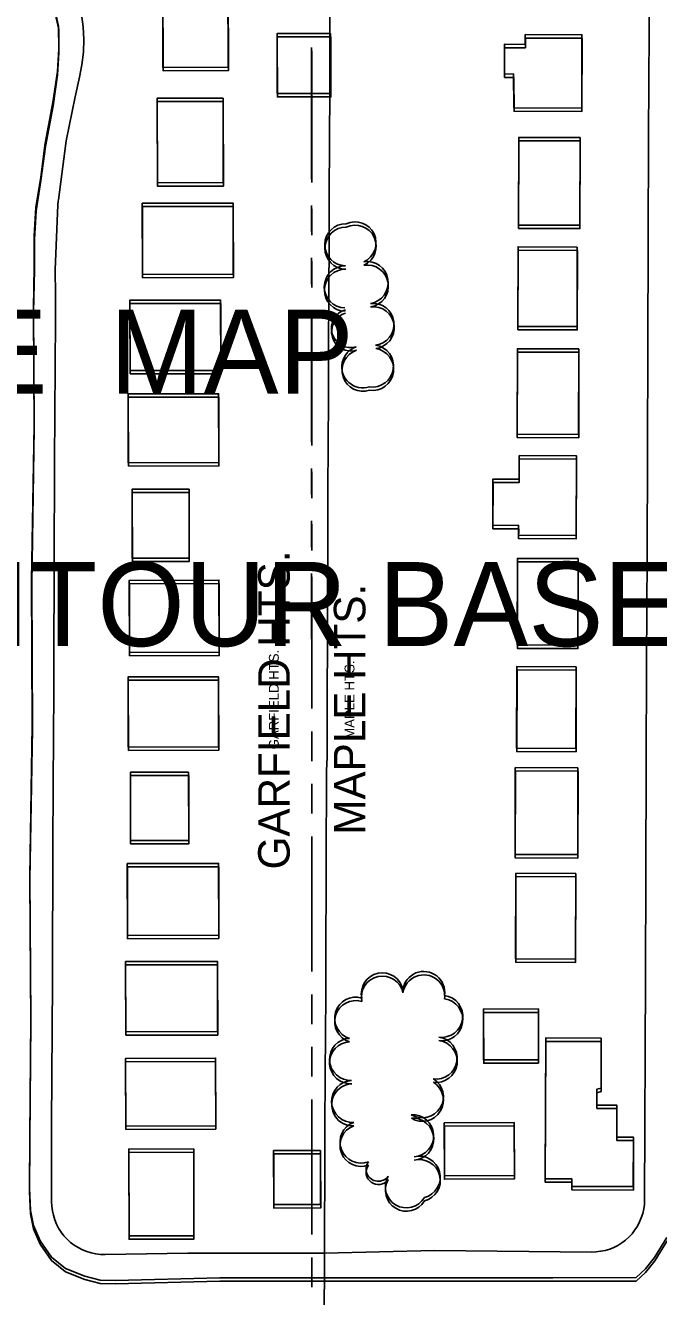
# Model space of a CAD drawing. Extents: x -25029 to 2274964, y -81170 to 687028.
# Drawn here: x 11227 to 11528, y -66277 to -65673 of the extents above; entities that cross this region are included whole.
import ezdxf

# ---------------------------------------------------------------- set-up
doc = ezdxf.new("R2010")
doc.units = 0
for name, color, linetype in [('81911BEA - RW_X_Fee_RW', 7, 'Continuous'), ('BLDG', 7, 'Continuous'), ('DIVISIONS', 7, 'Continuous'), ('DV_X_Corp_Line', 7, 'Continuous'), ('ROAD', 7, 'Continuous'), ('TI_ORTHO_BM', 7, 'Continuous'), ('TI_ORTHO_CBM', 7, 'Continuous'), ('TREES', 7, 'Continuous')]:
    doc.layers.add(name, color=color, linetype=linetype)

msp = doc.modelspace()

# ---------------------------------------------------------------- linework, layer by layer
at = {"layer": '81911BEA - RW_X_Fee_RW'}
for p, q in [((11240.38, -65982.22), (11240.21, -66019.21)), ((11323.91, -66256.85), (11369.16, -66256.81))]:
    msp.add_line(p, q, dxfattribs=at)
for points in [[(11521.45, -66231.45), (11521.85, -66125.65), (11522.04, -66075.65), (11522.23, -66025.65), (11522.42, -65975.65), (11522.62, -65925.65), (11522.81, -65875.65), (11523, -65825.65), (11523.19, -65775.65), (11523.38, -65725.65), (11523.57, -65675.65), (11523.76, -65625.65), (11523.95, -65575.65), (11524.14, -65525.65), (11524.33, -65475.65), (11524.8, -65353.25)], [(11252.57, -65697.97), (11253.8, -65692.08), (11254.51, -65686.1), (11254.71, -65680.08), (11254.39, -65674.07), (11253.56, -65668.11)], [(11252.57, -65697.97), (11250.62, -65707.26), (11246.23, -65728.12), (11242.65, -65756.24), (11242.57, -65756.91), (11242.34, -65758.67), (11241.1, -65789.45)], [(11241.1, -65789.45), (11241.2, -65801.22), (11241.19, -65802.22), (11241, -65846.22), (11240.99, -65847.22), (11240.79, -65891.22), (11240.79, -65892.22), (11240.67, -65918.21)], [(11240.67, -65918.21), (11240.59, -65936.22), (11240.58, -65937.22), (11240.44, -65968.71)], [(11240.44, -65968.71), (11240.38, -65981.22), (11240.38, -65982.22)], [(11240.21, -66019.21), (11240.18, -66026.22), (11240.18, -66027.22), (11239.98, -66071.22), (11239.97, -66072.22), (11239.77, -66116.22), (11239.77, -66117.22), (11239.57, -66161.22), (11239.56, -66162.22), (11239.36, -66206.22), (11239.36, -66207.22), (11239.32, -66232.32)], [(11239.32, -66232.32), (11239.48, -66234.46), (11239.75, -66236.66), (11240.21, -66238.83), (11240.87, -66240.95), (11241.71, -66243), (11242.73, -66244.97), (11243.92, -66246.84), (11245.27, -66248.6), (11246.77, -66250.23), (11248.41, -66251.72), (11250.17, -66253.06), (11252.05, -66254.24), (11254.02, -66255.25), (11256.08, -66256.08), (11258.2, -66256.73), (11260.37, -66257.18), (11262.57, -66257.44), (11264.79, -66257.51)], [(11496.23, -66256.33), (11498.43, -66256.25), (11500.53, -66255.97), (11502.74, -66255.59), (11504.84, -66254.91), (11506.85, -66254.12), (11508.76, -66253.14), (11510.67, -66251.96), (11512.38, -66250.67), (11513.99, -66249.19), (11515.51, -66247.6), (11516.82, -66245.81), (11518.04, -66244.02), (11519.06, -66242.03), (11519.87, -66240.04), (11520.59, -66237.94), (11521.11, -66235.85), (11521.33, -66233.65), (11521.45, -66231.45)], [(11323.91, -66256.85), (11304.2, -66256.93), (11284.49, -66257.15), (11264.79, -66257.51)], [(11496.23, -66256.33), (11421.43, -66255.57), (11369.16, -66256.81)]]:
    msp.add_lwpolyline(points, dxfattribs=at)
at = {"layer": 'BLDG'}
for points in [[(11323.27, -65652.11), (11323.38, -65693.21), (11292.35, -65693.3), (11292.25, -65652.2)], [(11323.36, -65653.71), (11323.47, -65694.81), (11292.44, -65694.89), (11292.34, -65653.79)], [(11372.07, -65677.18), (11372.15, -65705.69), (11346.72, -65705.75), (11346.64, -65677.24)], [(11372.16, -65678.78), (11372.23, -65707.29), (11346.8, -65707.35), (11346.73, -65678.84)], [(11464.68, -65677.73), (11464.66, -65682.33), (11454.77, -65682.31), (11454.74, -65696.43), (11459.1, -65696.42), (11459.25, -65712.49), (11491.54, -65712.59), (11491.64, -65677.81)], [(11464.77, -65679.35), (11464.75, -65683.95), (11454.86, -65683.92), (11454.82, -65698.04), (11459.18, -65698.04), (11459.33, -65714.11), (11491.62, -65714.21), (11491.73, -65679.43)], [(11320.93, -65707.86), (11321.04, -65748.07), (11289.67, -65748.16), (11289.57, -65707.95)], [(11321.01, -65709.46), (11321.12, -65749.67), (11289.75, -65749.75), (11289.65, -65709.54)], [(11490.75, -65726.62), (11490.62, -65768.3), (11461.43, -65768.21), (11461.55, -65726.53)], [(11490.83, -65728.24), (11490.7, -65769.92), (11461.51, -65769.83), (11461.63, -65728.15)], [(11282.58, -65791.68), (11325.79, -65791.56), (11325.69, -65757.75), (11282.48, -65757.87)], [(11282.65, -65793.27), (11325.86, -65793.16), (11325.77, -65759.35), (11282.56, -65759.46)], [(11489.43, -65778.65), (11489.31, -65816.45), (11461.11, -65816.37), (11461.23, -65778.56)], [(11489.5, -65780.27), (11489.38, -65818.07), (11461.18, -65817.99), (11461.3, -65780.18)], [(11276.67, -65837.41), (11319.82, -65837.29), (11319.73, -65803.87), (11276.58, -65803.99)], [(11276.74, -65839), (11319.89, -65838.89), (11319.8, -65805.47), (11276.65, -65805.58)], [(11490.15, -65827.06), (11490.03, -65867.71), (11460.8, -65867.63), (11460.92, -65826.97)], [(11490.22, -65828.68), (11490.09, -65869.33), (11460.86, -65869.25), (11460.99, -65828.59)], [(11275.82, -65881.21), (11318.87, -65881.09), (11318.78, -65848.37), (11275.73, -65848.49)], [(11275.88, -65882.8), (11318.93, -65882.69), (11318.85, -65849.97), (11275.8, -65850.08)], [(11461.77, -65877.76), (11461.74, -65888.95), (11449.32, -65888.92), (11449.26, -65910.93), (11461.49, -65910.95), (11461.48, -65915.63), (11488.89, -65915.71), (11489.01, -65877.85)], [(11461.83, -65879.38), (11461.8, -65890.57), (11449.38, -65890.53), (11449.32, -65912.54), (11461.55, -65912.57), (11461.54, -65917.25), (11488.95, -65917.33), (11489.07, -65879.47)], [(11304.75, -65893.73), (11304.83, -65926.48), (11277.77, -65926.56), (11277.69, -65893.81)], [(11304.81, -65895.33), (11304.89, -65928.08), (11277.83, -65928.15), (11277.75, -65895.4)], [(11489.8, -65926.73), (11489.69, -65967.88), (11460.86, -65967.8), (11460.98, -65926.64)], [(11489.86, -65928.35), (11489.74, -65969.5), (11460.91, -65969.42), (11461.04, -65928.26)], [(11276.4, -65971.38), (11319.1, -65971.26), (11319, -65936.99), (11276.3, -65937.11)], [(11276.45, -65972.97), (11319.15, -65972.86), (11319.06, -65938.59), (11276.36, -65938.7)], [(11488.89, -65978.11), (11488.77, -66016.94), (11460.59, -66016.86), (11460.71, -65978.02)], [(11275.84, -66016.37), (11318.83, -66016.25), (11318.75, -65982.87), (11275.75, -65982.99)], [(11275.89, -66017.96), (11318.88, -66017.85), (11318.8, -65984.47), (11275.8, -65984.58)], [(11488.94, -65979.73), (11488.82, -66018.56), (11460.64, -66018.48), (11460.76, -65979.64)], [(11489.75, -66026.15), (11489.62, -66067.43), (11459.8, -66067.34), (11459.92, -66026.06)], [(11489.79, -66027.77), (11489.66, -66069.05), (11459.84, -66068.96), (11459.96, -66027.68)], [(11304.56, -66028.22), (11304.64, -66060.67), (11276.93, -66060.75), (11276.85, -66028.3)], [(11304.6, -66029.82), (11304.68, -66062.27), (11276.97, -66062.34), (11276.89, -66029.89)], [(11275.45, -66105.81), (11318.91, -66105.69), (11318.82, -66071.61), (11275.36, -66071.73)], [(11275.48, -66107.4), (11318.94, -66107.29), (11318.86, -66073.21), (11275.4, -66073.32)], [(11488.71, -66076.37), (11488.59, -66117.05), (11460.11, -66116.96), (11460.23, -66076.28)], [(11488.75, -66077.99), (11488.62, -66118.67), (11460.14, -66118.58), (11460.27, -66077.9)], [(11274.64, -66151.71), (11318.35, -66151.58), (11318.26, -66118.17), (11274.55, -66118.29)], [(11274.67, -66153.3), (11318.38, -66153.18), (11318.29, -66119.77), (11274.58, -66119.88)], [(11471.01, -66164.93), (11470.94, -66140.78), (11444.8, -66140.85), (11444.87, -66165.01)], [(11471.04, -66166.55), (11470.97, -66142.4), (11444.83, -66142.46), (11444.9, -66166.62)], [(11500.78, -66154.67), (11500.71, -66178.45), (11498.72, -66178.97), (11498.71, -66186.45), (11508.23, -66186.47), (11508.18, -66201.68), (11516.16, -66201.71), (11516.08, -66225.23), (11486.87, -66225.14), (11486.88, -66221.55), (11474.2, -66221.51), (11474.4, -66154.59)], [(11500.81, -66156.29), (11500.74, -66180.07), (11498.75, -66180.59), (11498.73, -66188.07), (11508.25, -66188.09), (11508.2, -66203.3), (11516.18, -66203.33), (11516.1, -66226.85), (11486.89, -66226.76), (11486.9, -66223.17), (11474.22, -66223.13), (11474.43, -66156.21)], [(11274.63, -66196.42), (11317.47, -66196.3), (11317.37, -66164.17), (11274.54, -66164.29)], [(11274.65, -66198.01), (11317.49, -66197.9), (11317.4, -66165.77), (11274.57, -66165.88)], [(11426.18, -66194.88), (11459.46, -66194.78), (11459.52, -66219.98), (11426.24, -66220.08)], [(11426.2, -66196.49), (11459.48, -66196.4), (11459.54, -66221.6), (11426.26, -66221.69)], [(11306.96, -66207.32), (11307.06, -66248.56), (11276.2, -66248.65), (11276.1, -66207.41)], [(11306.98, -66208.92), (11307.08, -66250.16), (11276.22, -66250.24), (11276.12, -66209)], [(11367.29, -66208.05), (11367.36, -66233.74), (11345.06, -66233.8), (11344.99, -66208.1)], [(11367.31, -66209.65), (11367.38, -66235.34), (11345.08, -66235.4), (11345.01, -66209.7)]]:
    msp.add_lwpolyline(points, close=True, dxfattribs=at)
at = {"layer": 'DIVISIONS'}
for p, q in [((11363.06, -65746.35), (11363.05, -65683.85)), ((11363.14, -65747.95), (11363.14, -65685.45)), ((11363.06, -65771.35), (11363.06, -65758.85)), ((11363.14, -65772.95), (11363.14, -65760.45)), ((11363.07, -65796.35), (11363.07, -65783.85)), ((11363.14, -65797.95), (11363.14, -65785.45)), ((11363.08, -65871.35), (11363.07, -65808.85)), ((11363.14, -65872.95), (11363.14, -65810.45)), ((11363.08, -65896.35), (11363.08, -65883.85)), ((11363.14, -65897.95), (11363.14, -65885.45)), ((11363.08, -65921.35), (11363.08, -65908.85)), ((11363.14, -65922.95), (11363.14, -65910.45)), ((11363.09, -65996.35), (11363.08, -65933.85)), ((11363.14, -65997.95), (11363.14, -65935.45)), ((11363.1, -66021.35), (11363.09, -66008.85)), ((11363.14, -66022.95), (11363.14, -66010.45)), ((11363.1, -66046.35), (11363.1, -66033.85)), ((11363.14, -66047.95), (11363.14, -66035.45)), ((11363.11, -66121.35), (11363.1, -66058.85)), ((11363.14, -66122.95), (11363.14, -66060.45)), ((11363.11, -66146.35), (11363.11, -66133.85)), ((11363.14, -66147.95), (11363.14, -66135.45)), ((11363.11, -66171.35), (11363.11, -66158.85)), ((11363.14, -66172.95), (11363.14, -66160.45)), ((11363.12, -66246.35), (11363.11, -66183.85)), ((11363.14, -66247.95), (11363.14, -66185.45)), ((11363.13, -66271.35), (11363.12, -66258.85)), ((11363.14, -66272.95), (11363.14, -66260.45))]:
    msp.add_line(p, q, dxfattribs=at)
at = {"layer": 'DV_X_Corp_Line'}
for p, q in [((11372.01, -65626.81), (11371.79, -65675.05)), ((11372.01, -65626.81), (11371.79, -65675.05)), ((11371.79, -65675.05), (11372.01, -65626.81)), ((11371.79, -65675.05), (11372.01, -65626.81)), ((11371.79, -65675.05), (11371.65, -65707.14)), ((11371.79, -65675.05), (11371.65, -65707.14)), ((11371.65, -65707.14), (11371.79, -65675.05)), ((11371.65, -65707.14), (11371.79, -65675.05)), ((11371.65, -65707.14), (11371.57, -65725.05)), ((11371.65, -65707.14), (11371.57, -65725.05)), ((11371.57, -65725.05), (11371.65, -65707.14)), ((11371.57, -65725.05), (11371.65, -65707.14)), ((11371.57, -65725.05), (11371.42, -65757.15)), ((11371.57, -65725.05), (11371.42, -65757.15)), ((11371.42, -65757.15), (11371.57, -65725.05)), ((11371.42, -65757.15), (11371.57, -65725.05)), ((11371.42, -65757.15), (11371.34, -65775.05)), ((11371.42, -65757.15), (11371.34, -65775.05)), ((11371.34, -65775.05), (11371.42, -65757.15)), ((11371.34, -65775.05), (11371.42, -65757.15)), ((11371.34, -65775.05), (11371.22, -65801.81)), ((11371.34, -65775.05), (11371.22, -65801.81)), ((11371.22, -65801.81), (11371.34, -65775.05)), ((11371.22, -65801.81), (11371.34, -65775.05)), ((11371.21, -65802.81), (11371.11, -65825.05)), ((11371.21, -65802.81), (11371.11, -65825.05)), ((11371.11, -65825.05), (11371.21, -65802.81)), ((11371.11, -65825.05), (11371.21, -65802.81)), ((11371.22, -65801.81), (11371.21, -65802.81)), ((11371.22, -65801.81), (11371.21, -65802.81)), ((11371.21, -65802.81), (11371.22, -65801.81)), ((11371.21, -65802.81), (11371.22, -65801.81)), ((11371.11, -65825.05), (11371.01, -65846.81)), ((11371.11, -65825.05), (11371.01, -65846.81)), ((11371.01, -65846.81), (11371.11, -65825.05)), ((11371.01, -65846.81), (11371.11, -65825.05)), ((11371.01, -65847.81), (11370.89, -65875.05)), ((11371.01, -65847.81), (11370.89, -65875.05)), ((11370.89, -65875.05), (11371.01, -65847.81)), ((11370.89, -65875.05), (11371.01, -65847.81)), ((11371.01, -65846.81), (11371.01, -65847.81)), ((11371.01, -65846.81), (11371.01, -65847.81)), ((11371.01, -65847.81), (11371.01, -65846.81)), ((11371.01, -65847.81), (11371.01, -65846.81)), ((11370.89, -65875.05), (11370.81, -65891.81)), ((11370.89, -65875.05), (11370.81, -65891.81)), ((11370.81, -65891.81), (11370.89, -65875.05)), ((11370.81, -65891.81), (11370.89, -65875.05)), ((11370.81, -65892.81), (11370.7, -65925.05)), ((11370.81, -65892.81), (11370.7, -65925.05)), ((11370.7, -65925.05), (11370.81, -65892.81)), ((11370.7, -65925.05), (11370.81, -65892.81)), ((11370.81, -65891.81), (11370.81, -65892.81)), ((11370.81, -65891.81), (11370.81, -65892.81)), ((11370.81, -65892.81), (11370.81, -65891.81)), ((11370.81, -65892.81), (11370.81, -65891.81)), ((11370.7, -65925.05), (11370.66, -65936.81)), ((11370.7, -65925.05), (11370.66, -65936.81)), ((11370.66, -65936.81), (11370.7, -65925.05)), ((11370.66, -65936.81), (11370.7, -65925.05)), ((11370.66, -65936.81), (11370.66, -65937.81)), ((11370.66, -65936.81), (11370.66, -65937.81)), ((11370.66, -65937.81), (11370.66, -65936.81)), ((11370.66, -65937.81), (11370.66, -65936.81)), ((11370.66, -65937.81), (11370.54, -65975.05)), ((11370.66, -65937.81), (11370.54, -65975.05)), ((11370.54, -65975.05), (11370.66, -65937.81)), ((11370.54, -65975.05), (11370.66, -65937.81)), ((11370.54, -65975.05), (11370.51, -65982.81)), ((11370.54, -65975.05), (11370.51, -65982.81)), ((11370.51, -65982.81), (11370.54, -65975.05)), ((11370.51, -65982.81), (11370.54, -65975.05)), ((11370.51, -65982.81), (11370.41, -66015.51)), ((11370.51, -65982.81), (11370.41, -66015.51)), ((11370.41, -66015.51), (11370.51, -65982.81)), ((11370.41, -66015.51), (11370.51, -65982.81)), ((11370.41, -66015.51), (11370.38, -66020.5)), ((11370.41, -66015.51), (11370.38, -66020.5)), ((11370.38, -66020.5), (11370.41, -66015.51)), ((11370.38, -66020.5), (11370.41, -66015.51)), ((11370.38, -66020.5), (11370.25, -66025.05)), ((11370.38, -66020.5), (11370.25, -66025.05)), ((11370.25, -66025.05), (11370.38, -66020.5)), ((11370.25, -66025.05), (11370.38, -66020.5)), ((11370.25, -66025.05), (11370.2, -66026.81)), ((11370.25, -66025.05), (11370.2, -66026.81)), ((11370.2, -66026.81), (11370.25, -66025.05)), ((11370.2, -66026.81), (11370.25, -66025.05)), ((11370.2, -66026.81), (11370.2, -66027.81)), ((11370.2, -66026.81), (11370.2, -66027.81)), ((11370.2, -66027.81), (11370.2, -66026.81)), ((11370.2, -66027.81), (11370.2, -66026.81)), ((11370.2, -66027.81), (11370, -66071.81)), ((11370.2, -66027.81), (11370, -66071.81)), ((11370, -66071.81), (11370.2, -66027.81)), ((11370, -66071.81), (11370.2, -66027.81)), ((11369.98, -66075.05), (11369.79, -66116.81)), ((11369.98, -66075.05), (11369.79, -66116.81)), ((11369.79, -66116.81), (11369.98, -66075.05)), ((11369.79, -66116.81), (11369.98, -66075.05)), ((11369.99, -66072.81), (11369.98, -66075.05)), ((11369.99, -66072.81), (11369.98, -66075.05)), ((11369.98, -66075.05), (11369.99, -66072.81)), ((11369.98, -66075.05), (11369.99, -66072.81)), ((11370, -66071.81), (11369.99, -66072.81)), ((11370, -66071.81), (11369.99, -66072.81)), ((11369.99, -66072.81), (11370, -66071.81)), ((11369.99, -66072.81), (11370, -66071.81)), ((11369.79, -66117.81), (11369.75, -66125.05)), ((11369.79, -66117.81), (11369.75, -66125.05)), ((11369.75, -66125.05), (11369.79, -66117.81)), ((11369.75, -66125.05), (11369.79, -66117.81)), ((11369.79, -66116.81), (11369.79, -66117.81)), ((11369.79, -66116.81), (11369.79, -66117.81)), ((11369.79, -66117.81), (11369.79, -66116.81)), ((11369.79, -66117.81), (11369.79, -66116.81)), ((11369.75, -66125.05), (11369.59, -66161.81)), ((11369.75, -66125.05), (11369.59, -66161.81)), ((11369.59, -66161.81), (11369.75, -66125.05)), ((11369.59, -66161.81), (11369.75, -66125.05)), ((11369.58, -66162.81), (11369.38, -66206.81)), ((11369.58, -66162.81), (11369.38, -66206.81)), ((11369.38, -66206.81), (11369.58, -66162.81)), ((11369.38, -66206.81), (11369.58, -66162.81)), ((11369.59, -66161.81), (11369.58, -66162.81)), ((11369.59, -66161.81), (11369.58, -66162.81)), ((11369.58, -66162.81), (11369.59, -66161.81)), ((11369.58, -66162.81), (11369.59, -66161.81)), ((11369.38, -66207.81), (11369.16, -66256.81)), ((11369.38, -66207.81), (11369.16, -66256.81)), ((11369.16, -66256.81), (11369.38, -66207.81)), ((11369.16, -66256.81), (11369.38, -66207.81)), ((11369.38, -66206.81), (11369.38, -66207.81)), ((11369.38, -66206.81), (11369.38, -66207.81)), ((11369.38, -66207.81), (11369.38, -66206.81)), ((11369.38, -66207.81), (11369.38, -66206.81)), ((11369.16, -66256.81), (11368.96, -66306.81)), ((11369.16, -66256.81), (11368.96, -66306.81)), ((11368.96, -66306.81), (11369.16, -66256.81)), ((11368.96, -66306.81), (11369.16, -66256.81))]:
    msp.add_line(p, q, dxfattribs=at)
at = {"layer": 'ROAD'}
for points in [[(11532.09, -66249.37), (11526.23, -66258.95), (11521.92, -66264.35), (11517.38, -66268.5), (11477.76, -66268.6), (11319.35, -66268.57), (11269.71, -66269.89), (11262.51, -66269.63), (11255.15, -66267.74), (11246.04, -66264.08), (11239.27, -66258.82), (11233.97, -66251), (11230.72, -66243.65), (11229.36, -66236.56), (11228.84, -66226.04), (11228.96, -66201.57), (11229.52, -66145.5), (11229.01, -66077.77), (11230.17, -66006), (11229.86, -65937.15), (11231.04, -65863.37), (11230.72, -65807.91), (11231.11, -65788.01), (11231.13, -65773.31), (11231.95, -65759.92), (11234.22, -65745.49), (11236.39, -65729.3), (11240.03, -65709.99), (11242.18, -65695.25), (11242.78, -65684.67), (11242.71, -65673.66), (11240.19, -65662.56)], [(11532.11, -66250.99), (11526.25, -66260.57), (11521.94, -66265.97), (11517.39, -66270.12), (11477.77, -66270.22), (11319.36, -66270.17), (11269.72, -66271.48), (11262.52, -66271.22), (11255.16, -66269.33), (11246.06, -66265.67), (11239.29, -66260.41), (11233.99, -66252.59), (11230.74, -66245.24), (11229.38, -66238.15), (11228.86, -66227.63), (11228.98, -66203.16), (11229.55, -66147.09), (11229.05, -66079.36), (11230.22, -66007.59), (11229.92, -65938.74), (11231.1, -65864.96), (11230.79, -65809.5), (11231.18, -65789.6), (11231.21, -65774.9), (11232.03, -65761.51), (11234.3, -65747.08), (11236.47, -65730.89), (11240.11, -65711.58), (11242.26, -65696.84), (11242.87, -65686.26), (11242.8, -65675.25), (11240.28, -65664.15)]]:
    msp.add_lwpolyline(points, dxfattribs=at)
at = {"layer": 'TREES'}
for centre, radius, start, end in [((11379.33, -65777.59), 10, 89.2362, 269.2362), ((11383.68, -65776.66), 10, 294.96156, 114.96156), ((11379.4, -65779.2), 10, 89.2292, 269.2292), ((11383.75, -65778.27), 10, 294.95456, 114.95456), ((11389.49, -65795.6), 10, 279.10451, 99.10451), ((11379.06, -65797.59), 10, 89.2362, 269.2362), ((11379.13, -65799.2), 10, 89.2292, 269.2292), ((11389.55, -65797.21), 10, 279.09751, 99.09751), ((11381.7, -65817.3), 9.21, 106.30584, 286.30584), ((11381.77, -65818.91), 9.21, 106.29884, 286.29884), ((11392.27, -65815.4), 10, 276.8808, 96.8808), ((11392.33, -65817.01), 10, 276.8738, 96.8738), ((11387.44, -65835.63), 10, 108.36516, 288.36516), ((11387.5, -65837.24), 10, 108.35816, 288.35816), ((11392.03, -65835.22), 10, 261.73101, 81.73101), ((11392.09, -65836.84), 10, 261.72401, 81.72401), ((11396.69, -66133.59), 10, 11.71103, 191.71103), ((11416.38, -66132.98), 10, 351.85834, 171.85834), ((11396.71, -66135.2), 10, 11.70403, 191.70403), ((11416.4, -66134.59), 10, 351.85134, 171.85134), ((11384, -66145.19), 10, 73.15671, 253.15671), ((11424.94, -66144.3), 10, 262.34311, 82.34311), ((11424.97, -66145.92), 10, 262.33611, 82.33611), ((11384.02, -66146.8), 10, 73.14971, 253.14971), ((11422.28, -66164.13), 10, 262.36672, 82.36672), ((11381.59, -66164.75), 10, 92.83894, 272.83894), ((11381.62, -66166.36), 10, 92.83194, 272.83194), ((11422.31, -66165.74), 10, 262.35972, 82.35972), ((11382.58, -66184.72), 10, 92.83901, 272.83901), ((11382.6, -66186.34), 10, 92.83201, 272.83201), ((11415.72, -66182.56), 10, 238.42722, 58.42722), ((11415.74, -66184.17), 10, 238.42022, 58.42022), ((11386.57, -66204.08), 10, 110.43619, 290.43619), ((11386.59, -66205.69), 10, 110.42919, 290.42919), ((11411.12, -66201.06), 10, 273.67489, 93.67489), ((11411.14, -66202.67), 10, 273.66789, 93.66789), ((11394.79, -66216.84), 5.81, 144.34292, 324.34292), ((11414.24, -66220.72), 10, 284.34867, 104.34867), ((11414.26, -66222.34), 10, 284.34167, 104.34167), ((11394.8, -66218.45), 5.81, 144.33592, 324.33592), ((11408.11, -66225.32), 10, 149.39538, 329.39538), ((11408.13, -66226.93), 10, 149.38838, 329.38838)]:
    msp.add_arc(centre, radius, start, end, dxfattribs=at)

# ---------------------------------------------------------------- texts
at = {"layer": 'DIVISIONS'}
for s, height, rotation, p in [('GARFIELD HTS.', 15, 90, (11352.64, -66074.48)), ('MAPLE HTS.', 15, 90, (11388.64, -66057.96)), ('GARFIELD HTS.', 4.68, 90.007, (11347.43, -66017.38)), ('MAPLE HTS.', 4.68, 90.007, (11383.43, -66012.4))]:
    msp.add_text(s, height=height, rotation=rotation, dxfattribs=at).set_placement(p)
at = {"layer": 'TI_ORTHO_BM'}
msp.add_text('ORTHOPHOTO  BASE  MAP', height=40, dxfattribs=at).set_placement((10681.64, -65848.36))
at = {"layer": 'TI_ORTHO_CBM'}
msp.add_text('ORTHOPHOTO / CONTOUR BASE MAP', height=40, dxfattribs=at).set_placement((10681.64, -65968.36))

doc.saveas('drawing.dxf')
